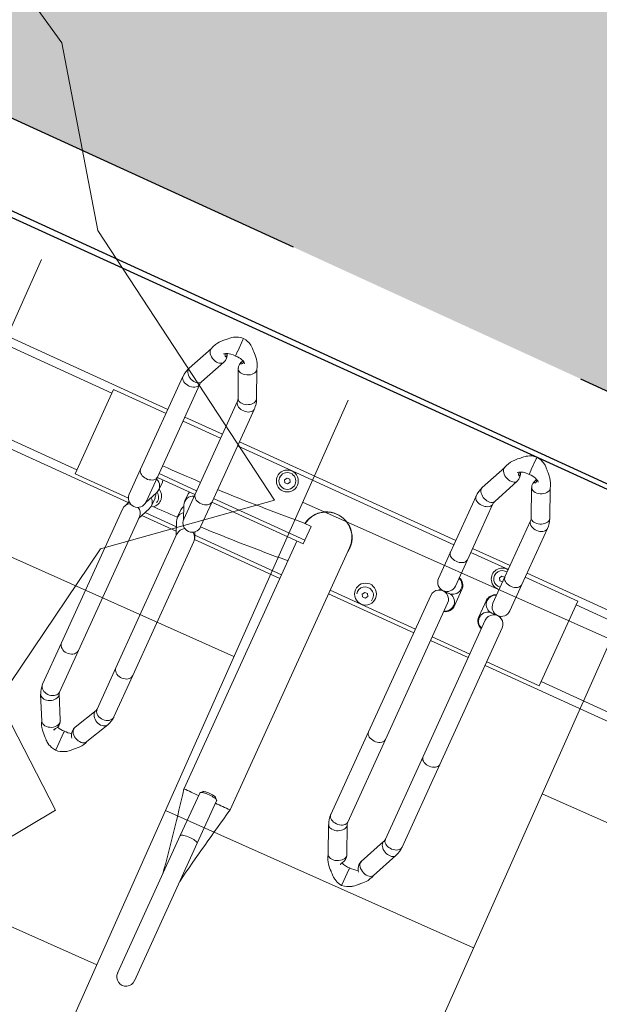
# Model space of a CAD drawing. Header units: metres. Extents: x 134157 to 138734, y 451157 to 455772.
# Tile 863 of 1056: x 136720.425 to 136721.112, y 454289.911 to 454291.078. Entities that reach past the tile are written whole.
import ezdxf
from ezdxf import colors
from ezdxf.entities.mleader import LeaderData, LeaderLine
from ezdxf.math import Vec2, Vec3

# ---------------------------------------------------------------- set-up
doc = ezdxf.new("R2010")
doc.units = ezdxf.units.M
doc.linetypes.add('HIDDEN__G5', pattern=[1.125, 0.75, -0.375])
doc.layers.add('-DR-alg-hulplijnen', color=210, linetype='Continuous', plot=False)
doc.layers.add('-DR-alg-hulplijnen aandachtspunten', color=210, linetype='Continuous', plot=False)
doc.layers.add('-DR-alg-hulplijnen kantverharding asflast nieuwe fietsstraat', color=7, linetype='Continuous', true_color=0xff9429, plot=False)
doc.layers.add('-DR-bs-boom', color=253, linetype='Continuous', lineweight=13)
doc.layers.add('-DR-nw-vh-arc-tegels 300x300x45', color=253, linetype='Continuous', lineweight=9)
doc.layers.add('-DR-nw-gr-arc-beplanting grote vakken', color=7, linetype='Continuous', true_color=0xabceb2)
doc.layers.add('-DR-nw-gr-arc-gras', color=7, linetype='Continuous', true_color=0xb5d5a4)
for name, color, linetype in [('-DR-nw-inr-fietsparkeren Tulip Traverse', 2, 'Continuous'), ('-DR-nw-vh-band 10x20 ob', 2, 'HIDDEN__G5'), ('-DR-nw-vh-kantverharding', 3, 'Continuous'), ('VELOPA-FIG15', 1, 'Continuous'), ('VELOPA-FIG25', 1, 'Continuous')]:
    doc.layers.add(name, color=color, linetype=linetype)
doc.layers.add('-DR-nw-vh-arc-asfalt fietsstraat rood', color=7, linetype='Continuous', lineweight=9, true_color=0xdfbfc7)
doc.styles.add('CE', font='txt', dxfattribs={"height": 1.8})
pattern_1 = [(115.335625, (136419.71802, 453326.2367), (-0.223681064, -0.105903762), [0.06, -0.187485]), (205.335625, (136419.71802, 453326.2367), (0.105903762, -0.223681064), [0.06, -0.187485])]

# ---------------------------------------------------------------- blocks, each defined once
blk = doc.blocks.new('Boom bestaand 1')
blk.add_lwpolyline([(-0.302546, -0.390675), (-0.292721, -0.388493), (-0.277985, -0.391766), (-0.252878, -0.387402), (-0.254831, -0.401558), (-0.247064, -0.41371), (-0.237271, -0.413035), (-0.23592, -0.423498), (-0.244025, -0.43295), (-0.223425, -0.444088), (-0.21836, -0.4397), (-0.210255, -0.440038), (-0.199111, -0.448814), (-0.189993, -0.444088), (-0.177836, -0.448476), (-0.163991, -0.450502)])
blk = doc.blocks.new('Tulip Traverse')
at = {"layer": 'VELOPA-FIG15', "color": 252, "linetype": 'Continuous', "lineweight": 9}
for p, q in [((1572.5, 50), (1427.5, 50)), ((2322.5, 50), (2177.5, 50)), ((1572.5, -50), (1427.5, -50)), ((2322.5, -50), (2177.5, -50))]:
    blk.add_line(p, q, dxfattribs=at)
at = {"layer": 'VELOPA-FIG15', "color": 252, "linetype": 'Continuous', "lineweight": 9, "flags": 128}
for points in [[(2038.7, 121.5), (2038.4, 120.9), (2037.6, 119.9), (2036.5, 119.2), (2035.2, 118.6), (2033.6, 118.3), (2031.9, 118.2), (2030.1, 118.4), (2028.2, 118.8), (2026.3, 119.4), (2024.5, 120.2), (2022.9, 121.3), (2021.4, 122.4), (2020.2, 123.7), (2019.2, 125.1), (2018.6, 126.4), (2018.2, 127.8), (2018.2, 129.1), (2018.6, 130.3)], [(2086.3, 121.5), (2086.6, 120.9), (2087.4, 119.9), (2088.5, 119.2), (2089.8, 118.6), (2091.4, 118.3), (2093.1, 118.2), (2094.9, 118.4), (2096.8, 118.8), (2098.7, 119.4), (2100.5, 120.2), (2102.1, 121.3), (2103.6, 122.4), (2104.8, 123.7), (2105.8, 125.1), (2106.4, 126.4), (2106.8, 127.8), (2106.8, 129.1), (2106.4, 130.3)], [(2038, 118.1), (2037.8, 116.8), (2037.3, 115.5), (2036.4, 114.4), (2035.3, 113.3), (2033.9, 112.4), (2032.2, 111.7), (2030.4, 111.2), (2028.5, 110.9), (2026.5, 110.9), (2024.6, 111), (2022.7, 111.4), (2020.9, 112.1), (2019.4, 112.9), (2018.1, 113.8), (2017.1, 115), (2016.4, 116.2), (2016, 117.4), (2016, 118.1)], [(2087, 118.1), (2087.2, 116.8), (2087.7, 115.5), (2088.6, 114.4), (2089.7, 113.3), (2091.1, 112.4), (2092.8, 111.7), (2094.6, 111.2), (2096.5, 110.9), (2098.5, 110.9), (2100.4, 111), (2102.3, 111.4), (2104.1, 112.1), (2105.6, 112.9), (2106.9, 113.8), (2107.9, 115), (2108.6, 116.2), (2109, 117.4), (2109, 118.1)], [(1663.7, 106), (1663.4, 105.5), (1662.6, 104.5), (1661.5, 103.7), (1660.2, 103.1), (1658.6, 102.8), (1656.9, 102.7), (1655.1, 102.8), (1653.2, 103.2), (1651.3, 103.8), (1649.5, 104.7), (1647.9, 105.7), (1646.4, 106.9), (1645.2, 108.2), (1644.2, 109.6), (1643.6, 111), (1643.2, 112.4), (1643.2, 113.7), (1643.6, 114.9), (1643.6, 115)], [(1711.3, 106), (1711.6, 105.5), (1712.4, 104.5), (1713.5, 103.7), (1714.8, 103.1), (1716.4, 102.8), (1718.1, 102.7), (1719.9, 102.8), (1721.8, 103.2), (1723.7, 103.8), (1725.5, 104.7), (1727.1, 105.7), (1728.6, 106.9), (1729.8, 108.2), (1730.8, 109.6), (1731.4, 111), (1731.8, 112.4), (1731.8, 113.7), (1731.4, 114.9), (1731.4, 115)], [(1663, 102.9), (1662.8, 101.6), (1662.3, 100.3), (1661.4, 99.1), (1660.3, 98), (1658.9, 97.1), (1657.2, 96.4), (1655.4, 95.8), (1653.5, 95.5), (1651.5, 95.5), (1649.6, 95.7), (1647.7, 96.1), (1645.9, 96.7), (1644.4, 97.5), (1643.1, 98.5), (1642.1, 99.7), (1641.4, 100.9), (1641, 102.2), (1641, 102.9)], [(1712, 102.9), (1712.2, 101.6), (1712.7, 100.3), (1713.6, 99.1), (1714.7, 98), (1716.1, 97.1), (1717.8, 96.4), (1719.6, 95.8), (1721.5, 95.5), (1723.5, 95.5), (1725.4, 95.7), (1727.3, 96.1), (1729.1, 96.7), (1730.6, 97.5), (1731.9, 98.5), (1732.9, 99.7), (1733.6, 100.9), (1734, 102.2), (1734, 102.9)], [(2038, 45.1), (2037.8, 43.9), (2037.3, 42.6), (2036.4, 41.4), (2035.3, 40.4), (2033.9, 39.5), (2032.2, 38.8), (2030.4, 38.3), (2028.5, 38), (2026.5, 37.9), (2024.6, 38.1), (2022.7, 38.5), (2020.9, 39.1), (2019.4, 39.9), (2018.1, 40.9), (2017.1, 42), (2016.4, 43.2), (2016, 44.5), (2016, 45.1)], [(2087, 45.1), (2087.2, 43.9), (2087.7, 42.6), (2088.6, 41.4), (2089.7, 40.4), (2091.1, 39.5), (2092.8, 38.8), (2094.6, 38.3), (2096.5, 38), (2098.5, 37.9), (2100.4, 38.1), (2102.3, 38.5), (2104.1, 39.1), (2105.6, 39.9), (2106.9, 40.9), (2107.9, 42), (2108.6, 43.2), (2109, 44.5), (2109, 45.1)], [(1663, -18.1), (1662.8, -19.4), (1662.3, -20.7), (1661.4, -21.9), (1660.3, -23), (1658.9, -23.9), (1657.2, -24.6), (1655.4, -25.2), (1653.5, -25.5), (1651.5, -25.5), (1649.6, -25.3), (1647.7, -24.9), (1645.9, -24.3), (1644.4, -23.5), (1643.1, -22.5), (1642.1, -21.3), (1641.4, -20.1), (1641, -18.8), (1641, -18.1)], [(1712, -18.1), (1712.2, -19.4), (1712.7, -20.7), (1713.6, -21.9), (1714.7, -23), (1716.1, -23.9), (1717.8, -24.6), (1719.6, -25.2), (1721.5, -25.5), (1723.5, -25.5), (1725.4, -25.3), (1727.3, -24.9), (1729.1, -24.3), (1730.6, -23.5), (1731.9, -22.5), (1732.9, -21.3), (1733.6, -20.1), (1734, -18.8), (1734, -18.1)], [(2038, -189), (2037.8, -190.3), (2037.3, -191.6), (2036.4, -192.7), (2035.3, -193.8), (2033.9, -194.7), (2032.2, -195.4), (2030.4, -196), (2028.5, -196.3), (2026.5, -196.3), (2024.6, -196.1), (2022.7, -195.7), (2020.9, -195.1), (2019.4, -194.3), (2018.1, -193.3), (2017.1, -192.2), (2016.4, -190.9), (2016, -189.6), (2016, -189)], [(2087, -189), (2087.2, -190.3), (2087.7, -191.6), (2088.6, -192.7), (2089.7, -193.8), (2091.1, -194.7), (2092.8, -195.4), (2094.6, -196), (2096.5, -196.3), (2098.5, -196.3), (2100.4, -196.1), (2102.3, -195.7), (2104.1, -195.1), (2105.6, -194.3), (2106.9, -193.3), (2107.9, -192.2), (2108.6, -190.9), (2109, -189.6), (2109, -189)], [(1663, -244.2), (1662.8, -245.7), (1662.3, -247.1), (1661.4, -248.5), (1660.3, -249.7), (1658.9, -250.7), (1657.2, -251.6), (1655.4, -252.1), (1653.5, -252.5), (1651.5, -252.5), (1649.6, -252.3), (1647.7, -251.9), (1645.9, -251.2), (1644.4, -250.2), (1643.1, -249.1), (1642.1, -247.8), (1641.4, -246.4), (1641, -244.9), (1641, -244.2)], [(1712, -244.2), (1712.2, -245.7), (1712.7, -247.1), (1713.6, -248.5), (1714.7, -249.7), (1716.1, -250.7), (1717.8, -251.6), (1719.6, -252.1), (1721.5, -252.5), (1723.5, -252.5), (1725.4, -252.3), (1727.3, -251.9), (1729.1, -251.2), (1730.6, -250.2), (1731.9, -249.1), (1732.9, -247.8), (1733.6, -246.4), (1734, -244.9), (1734, -244.2)], [(1663, -298.2), (1662.8, -299.7), (1662.3, -301.2), (1661.4, -302.5), (1660.3, -303.7), (1658.9, -304.8), (1657.2, -305.6), (1655.4, -306.2), (1653.5, -306.5), (1651.5, -306.6), (1649.6, -306.4), (1647.7, -305.9), (1645.9, -305.2), (1644.4, -304.3), (1643.1, -303.1), (1642.1, -301.8), (1641.4, -300.4), (1641, -299), (1641, -298.2)], [(1664.1, -302.7), (1663.9, -304.2), (1663.4, -305.8), (1662.6, -307.3), (1661.5, -308.7), (1660.2, -310.1), (1658.6, -311.2), (1656.9, -312.2), (1655.1, -312.9), (1653.2, -313.4), (1651.3, -313.6), (1649.5, -313.5), (1647.9, -313.1), (1646.4, -312.5), (1645.2, -311.6), (1644.2, -310.6), (1643.8, -309.9)], [(1663.5, -300), (1663.9, -301.2), (1664.1, -302.7)], [(1711.5, -300), (1711.1, -301.2), (1710.9, -302.7)], [(1710.9, -302.7), (1711.1, -304.2), (1711.6, -305.8), (1712.4, -307.3), (1713.5, -308.7), (1714.8, -310.1), (1716.4, -311.2), (1718.1, -312.2), (1719.9, -312.9), (1721.8, -313.4), (1723.7, -313.6), (1725.5, -313.5), (1727.1, -313.1), (1728.6, -312.5), (1729.8, -311.6), (1730.8, -310.6), (1731.2, -309.9)], [(1712, -298.2), (1712.2, -299.7), (1712.7, -301.2), (1713.6, -302.5), (1714.7, -303.7), (1716.1, -304.8), (1717.8, -305.6), (1719.6, -306.2), (1721.5, -306.5), (1723.5, -306.6), (1725.4, -306.4), (1727.3, -305.9), (1729.1, -305.2), (1730.6, -304.3), (1731.9, -303.1), (1732.9, -301.8), (1733.6, -300.4), (1734, -299), (1734, -298.2)], [(2038, -296.7), (2037.8, -298.1), (2037.3, -299.3), (2036.4, -300.5), (2035.3, -301.6), (2033.9, -302.5), (2032.2, -303.2), (2030.4, -303.7), (2028.5, -304), (2026.5, -304.1), (2024.6, -303.9), (2022.7, -303.5), (2020.9, -302.9), (2019.4, -302.1), (2018.1, -301.1), (2017.1, -299.9), (2016.4, -298.7), (2016, -297.4), (2016, -296.7)], [(2039.1, -301.9), (2038.9, -303.2), (2038.4, -304.6), (2037.6, -306), (2036.5, -307.3), (2035.2, -308.6), (2033.6, -309.7), (2031.9, -310.6), (2030.1, -311.4), (2028.2, -311.9), (2026.3, -312.1), (2024.5, -312.2), (2022.9, -312), (2021.4, -311.5), (2020.2, -310.8), (2019.2, -309.9), (2018.6, -308.9)], [(2038.7, -300), (2038.9, -300.6), (2039.1, -301.9)], [(2086.3, -300), (2086.1, -300.6), (2085.9, -301.9)], [(2085.9, -301.9), (2086.1, -303.2), (2086.6, -304.6), (2087.4, -306), (2088.5, -307.3), (2089.8, -308.6), (2091.4, -309.7), (2093.1, -310.6), (2094.9, -311.4), (2096.8, -311.9), (2098.7, -312.1), (2100.5, -312.2), (2102.1, -312), (2103.6, -311.5), (2104.8, -310.8), (2105.8, -309.9), (2106.4, -308.9)], [(2087, -296.7), (2087.2, -298.1), (2087.7, -299.3), (2088.6, -300.5), (2089.7, -301.6), (2091.1, -302.5), (2092.8, -303.2), (2094.6, -303.7), (2096.5, -304), (2098.5, -304.1), (2100.4, -303.9), (2102.3, -303.5), (2104.1, -302.9), (2105.6, -302.1), (2106.9, -301.1), (2107.9, -299.9), (2108.6, -298.7), (2109, -297.4), (2109, -296.7)], [(1875, -390.9), (1873, -391), (1871.1, -391.1), (1869.4, -391.3), (1867.8, -391.6), (1866.4, -391.9), (1865.3, -392.3), (1864.5, -392.8), (1864.1, -393.2), (1864, -393.6)], [(1886, -393.6), (1885.9, -393.2), (1885.5, -392.8), (1884.7, -392.3), (1883.6, -391.9), (1882.2, -391.6), (1880.6, -391.3), (1878.9, -391.1), (1877, -391), (1875, -390.9)]]:
    blk.add_lwpolyline(points, dxfattribs=at)
at = {"layer": 'VELOPA-FIG25', "color": 252, "linetype": 'Continuous', "lineweight": 9}
for p, q in [((2062.5, 188.4), (2062.5, 190)), ((2062.5, 188), (2062.5, 188.4)), ((2062.5, 174), (2062.5, 188)), ((1687.5, 172), (1687.5, 173.7)), ((1687.5, 171.6), (1687.5, 172)), ((1687.5, 157.2), (1687.5, 171.6)), ((2062.5, 174), (2062.5, 173.7)), ((2062.5, 173.7), (2062.5, 167.5)), ((1687.5, 157.2), (1687.5, 156.9)), ((1687.5, 156.9), (1687.5, 150.7)), ((2032.8, 163), (2018.6, 130.3)), ((2038.7, 121.5), (2053.1, 154.4)), ((2071.9, 154.4), (2086.3, 121.5)), ((2106.4, 130.3), (2092.2, 163)), ((1657.9, 147), (1643.6, 115)), ((1731.4, 115), (1717.1, 147)), ((1663.7, 106), (1678, 138.2)), ((1697, 138.2), (1711.3, 106)), ((2016, 118.1), (2016, 45.1)), ((2038, 45.1), (2038, 118.1)), ((2087, 118.1), (2087, 45.1)), ((2109, 45.1), (2109, 118.1)), ((1641, 102.9), (1641, -18.1)), ((1663, -18.1), (1663, 102.9)), ((1712, 102.9), (1712, -18.1)), ((1734, -18.1), (1734, 102.9)), ((1641, 60), (1359, 60)), ((1712, 60), (1663, 60)), ((2016, 60), (1734, 60)), ((2087, 60), (2038, 60)), ((2391, 60), (2109, 60)), ((1641, 54.7), (1572.5, 54.7)), ((1572.5, 54.7), (1572.5, -55.3)), ((1712, 54.7), (1663, 54.7)), ((2016, 54.7), (1734, 54.7)), ((2087, 54.7), (2038, 54.7)), ((2177.5, 54.7), (2109, 54.7)), ((2177.5, -55.3), (2177.5, 54.7)), ((1801.5, 41.5), (1803.3, 44.5)), ((1803.3, 38.5), (1801.5, 41.5)), ((1803.3, 44.5), (1806.7, 44.5)), ((1806.7, 38.5), (1803.3, 38.5)), ((1806.7, 44.5), (1808.5, 41.5)), ((1808.5, 41.5), (1806.7, 38.5)), ((2016, 45.1), (2016, 10.8)), ((2038, 10.8), (2038, 45.1)), ((2081.5, 41.5), (2083.3, 44.5)), ((2083.3, 38.5), (2081.5, 41.5)), ((2083.3, 44.5), (2086.7, 44.5)), ((2086.7, 38.5), (2083.3, 38.5)), ((2086.7, 44.5), (2087, 44)), ((2087, 39), (2086.7, 38.5)), ((2087, 45.1), (2087, 10.8)), ((2109, 10.8), (2109, 45.1)), ((1843, 4.2), (1853, 4.2)), ((1853, -13.7), (1853, 4.2)), ((2022.7, 0.6), (2022.7, -1.1)), ((2046.6, -10.8), (2046.6, 10.2)), ((2078.4, 10.2), (2078.4, -10.8)), ((2102.3, -1.1), (2102.3, 0.6)), ((1905.1, -341.2), (1905.1, -0.1)), ((2016, -11.3), (2016, -189)), ((2027, -0.3), (2034.5, -0.3)), ((2034.7, -0.3), (2034.5, -0.3)), ((2038, -189), (2038, -11.3)), ((2087, -11.3), (2087, -189)), ((2090.5, -0.3), (2090.3, -0.3)), ((2090.5, -0.3), (2098, -0.3)), ((2109, -189), (2109, -11.3)), ((1641, -18.1), (1641, -50.6)), ((1663, -13.7), (1712, -13.7)), ((1663, -50.6), (1663, -18.1)), ((1663, -18.6), (1712, -18.6)), ((1670.7, -31.3), (1670.7, -21.2)), ((1704.3, -21.2), (1704.3, -31.3)), ((1712, -18.1), (1712, -50.6)), ((1734, -13.7), (1853, -13.7)), ((1734, -50.6), (1734, -18.1)), ((1734, -18.6), (1853, -18.6)), ((1844.9, -18.6), (1844.9, -341.1)), ((1853, -13.7), (1853, -18.6)), ((1663, -51.2), (1669.8, -35.5)), ((1670.7, -52.2), (1670.7, -42.1)), ((1704.3, -42.1), (1704.3, -52.2)), ((1705.2, -35.5), (1712, -51.2)), ((1844.9, -44.5), (1843, -44.5)), ((1941.5, -43.5), (1943.3, -40.5)), ((1943.3, -46.5), (1941.5, -43.5)), ((1943.3, -40.5), (1946.7, -40.5)), ((1946.7, -46.5), (1943.3, -46.5)), ((1946.7, -40.5), (1948.5, -43.5)), ((1948.5, -43.5), (1946.7, -46.5)), ((1572.5, -55.3), (1642, -55.3)), ((1663, -72.1), (1669.8, -56.4)), ((1705.2, -56.4), (1712, -72.1)), ((1905.1, -55.3), (2016, -55.3)), ((2038, -55.3), (2087, -55.3)), ((2109, -55.3), (2177.5, -55.3)), ((1644, -60), (1359, -60)), ((1641, -69.9), (1641, -244.2)), ((1644.8, -58.9), (1641.9, -65.6)), ((1663, -244.2), (1663, -69.9)), ((1709.9, -67.3), (1665.1, -67.3)), ((1707.8, -62.4), (1667.2, -62.4)), ((1712, -69.9), (1712, -244.2)), ((1733.1, -65.6), (1730.2, -58.9)), ((1844.9, -62.4), (1731.7, -62.4)), ((1844.9, -67.3), (1733.7, -67.3)), ((1734, -244.2), (1734, -69.9)), ((2016, -60), (1905.1, -60)), ((2087, -60), (2038, -60)), ((2394, -60), (2109, -60)), ((2016, -189), (2016, -296.7)), ((2038, -296.7), (2038, -189)), ((2087, -189), (2087, -296.7)), ((2109, -296.7), (2109, -189)), ((1641, -244.2), (1641, -298.2)), ((1663, -298.2), (1663, -244.2)), ((1712, -244.2), (1712, -298.2)), ((1734, -298.2), (1734, -244.2)), ((1677.8, -328.3), (1663.5, -300)), ((1711.5, -300), (1697.2, -328.3)), ((2053.1, -332.4), (2038.7, -300)), ((2086.3, -300), (2071.9, -332.4)), ((1643.8, -309.9), (1658.2, -338.2)), ((1716.8, -338.2), (1731.2, -309.9)), ((2018.6, -308.9), (2032.9, -341.3)), ((2092.1, -341.3), (2106.4, -308.9)), ((1678.1, -329), (1677.9, -328.4)), ((1687.5, -339.9), (1687.5, -337.9)), ((1697.1, -328.4), (1696.9, -329.1)), ((1864, -338.1), (1864, -393.6)), ((1866.8, -335.1), (1864.3, -337.4)), ((1885.7, -337.4), (1883.2, -335.1)), ((1886, -393.6), (1886, -338.1)), ((2053.2, -332.7), (2053.1, -332.4)), ((2071.9, -332.4), (2071.8, -332.7)), ((1687.5, -339.9), (1687.5, -340.3)), ((1687.5, -356.6), (1687.5, -340.3)), ((2062.5, -346.7), (2062.5, -345)), ((2062.5, -346.7), (2062.5, -347.1)), ((2062.5, -361.4), (2062.5, -347.1)), ((1687.5, -357), (1687.5, -356.6)), ((1687.5, -363), (1687.5, -357)), ((2062.5, -361.7), (2062.5, -361.4)), ((2062.5, -367.9), (2062.5, -361.7)), ((1864, -393.6), (1864, -572.7)), ((1886, -393.6), (1886, -572.7))]:
    blk.add_line(p, q, dxfattribs=at)
at = {"layer": 'VELOPA-FIG25', "color": 252, "linetype": 'Continuous', "lineweight": 9, "flags": 128}
for points in [[(2062.5, 190), (2059.1, 189.5), (2056.3, 188.7), (2053.8, 187.6), (2052.1, 186.7), (2051, 186.1), (2050.5, 185.7), (2049.7, 185.2), (2048.1, 183.9), (2046.5, 182.3), (2045.9, 181.5), (2045.2, 180.9), (2043.9, 179.8), (2042.5, 178.5), (2040.2, 176.1), (2038, 173.6), (2036.6, 171.5), (2035.1, 169), (2033.7, 166), (2032.6, 162.3)], [(2092.4, 162.3), (2091.3, 166), (2089.9, 169), (2088.4, 171.5), (2087, 173.6), (2084.1, 176.9), (2082.5, 178.5), (2081.1, 179.8), (2080.4, 180.4), (2079.8, 180.9), (2079.1, 181.5), (2078.5, 182.3), (2076.9, 183.9), (2075.3, 185.2), (2074.2, 186), (2073.5, 186.4), (2072.4, 187), (2070.8, 187.8), (2068.7, 188.7), (2065.9, 189.5), (2062.5, 190)], [(1687.5, 173.7), (1684.2, 173.2), (1681.6, 172.5), (1679.7, 171.7), (1677.6, 170.8), (1676.1, 169.9), (1674.7, 168.9), (1672.8, 167.3), (1671.1, 165.5), (1670.4, 164.7), (1669.7, 164.2), (1668.2, 162.9), (1666.5, 161.2), (1663.2, 157.6), (1661.8, 155.7), (1660.3, 153.2), (1658.8, 150.1), (1657.6, 146.2)], [(1717.4, 146.2), (1716.2, 150.1), (1714.7, 153.2), (1713.2, 155.7), (1711.8, 157.6), (1708.5, 161.2), (1706.8, 162.9), (1705.3, 164.2), (1704.6, 164.7), (1703.9, 165.5), (1702.2, 167.3), (1700.3, 168.9), (1698.9, 169.9), (1697.4, 170.8), (1695.3, 171.7), (1693.4, 172.5), (1690.8, 173.2), (1687.5, 173.7)], [(2051.7, 165.8), (2052.2, 164.9), (2052.7, 163.8), (2053, 162.7), (2053, 162), (2052.9, 161.5), (2052.6, 161.3), (2052.1, 161.4), (2051.5, 161.9), (2051, 162.6), (2050.8, 163.7), (2050.7, 164.7), (2050.7, 165.2)], [(2062.5, 167.4), (2065.1, 167.6), (2067.4, 167.4), (2069.3, 167.1), (2070.8, 166.7), (2073.1, 165.9), (2075, 164.8), (2075.7, 164.2), (2076.1, 163.9), (2076.2, 163.8), (2076.2, 163.9)], [(2072, 162.2), (2072.1, 161.6), (2072.3, 161.4), (2072.8, 161.4), (2073.4, 161.7), (2074, 162.5), (2074.2, 163.6), (2074.3, 164.7), (2074.3, 165.2)], [(2032.7, 162.3), (2032.6, 161.4), (2032.8, 159.9), (2033.3, 158.4), (2034.3, 156.9), (2035.6, 155.5), (2037.2, 154.2), (2039, 153.1), (2041, 152.2), (2043, 151.6), (2045, 151.2), (2047, 151.1), (2048.8, 151.4), (2050.4, 151.9), (2051.7, 152.6), (2052.7, 153.6), (2053.1, 154.5)], [(2092.3, 162.3), (2092.5, 161.4), (2092.3, 159.9), (2091.7, 158.4), (2090.7, 156.9), (2089.4, 155.5), (2087.8, 154.2), (2086, 153.1), (2084, 152.2), (2082, 151.6), (2080, 151.2), (2078, 151.1), (2076.2, 151.4), (2074.6, 151.9), (2073.3, 152.6), (2072.3, 153.6), (2071.9, 154.5)], [(1657.7, 146.2), (1657.6, 145.2), (1657.8, 143.7), (1658.3, 142.2), (1659.3, 140.7), (1660.6, 139.3), (1662.2, 137.9), (1664, 136.8), (1666, 135.9), (1668, 135.3), (1670, 134.9), (1672, 134.9), (1673.8, 135.1), (1675.4, 135.7), (1676.7, 136.5), (1677.7, 137.5), (1678, 138.3)], [(1673.5, 147), (1673.5, 147), (1673.6, 147.1), (1674, 147.4), (1674.7, 147.9), (1675.6, 148.5), (1676.8, 149.1), (1678.2, 149.7), (1679.8, 150.1), (1681.8, 150.5), (1684.4, 150.8), (1687.5, 150.7)], [(1677, 149.2), (1677.2, 148.8), (1677.7, 147.7), (1678, 146.6), (1678, 145.8), (1677.9, 145.3), (1677.6, 145.1), (1677.1, 145.2), (1676.5, 145.6), (1676, 146.3), (1675.8, 147.3), (1675.7, 148.4), (1675.7, 148.5)], [(1687.5, 150.7), (1690.1, 150.8), (1692.4, 150.6), (1694.3, 150.4), (1695.8, 150), (1698.1, 149.2), (1700, 148.1), (1700.7, 147.6), (1701.1, 147.3), (1701.3, 147.2), (1701.3, 147.2)], [(1697, 146), (1697.1, 145.4), (1697.3, 145.1), (1697.8, 145.1), (1698.4, 145.4), (1699, 146.2), (1699.2, 147.3), (1699.3, 148.4), (1699.3, 148.5)], [(1717.3, 146.2), (1717.5, 145.2), (1717.3, 143.7), (1716.7, 142.2), (1715.7, 140.7), (1714.4, 139.3), (1712.8, 137.9), (1711, 136.8), (1709, 135.9), (1707, 135.3), (1705, 134.9), (1703, 134.9), (1701.2, 135.1), (1699.6, 135.7), (1698.3, 136.5), (1697.3, 137.5), (1697, 138.3)], [(1670.6, -21.2), (1670.7, -21.1), (1670.2, -18.6)], [(1704.4, -21.2), (1704.3, -21.1), (1704.8, -18.6)], [(1669.1, -37), (1670.1, -38.6), (1670.6, -42.1)], [(1705.9, -37), (1704.9, -38.6), (1704.4, -42.1)], [(1644.1, -60.4), (1643.9, -59.5), (1643.7, -57.8)], [(1658.1, -338), (1658.8, -340.4), (1660.2, -343.1), (1661.5, -345.1), (1662.6, -346.5), (1663.6, -347.8), (1665, -349.4), (1666.7, -351), (1668.5, -352.6), (1670, -354.2), (1671.3, -355.6), (1672.5, -356.8), (1673.4, -357.5), (1674.3, -358.2), (1675.6, -359.1), (1677.5, -360.2), (1679.4, -361), (1681.6, -361.8), (1684.4, -362.5), (1687.5, -363)], [(1658.2, -338.2), (1658.3, -338.5), (1659.3, -339.8), (1660.6, -340.8), (1662.2, -341.5), (1664, -341.9), (1666, -341.9), (1668, -341.6), (1670, -341), (1672, -340.2), (1673.8, -339), (1675.4, -337.6), (1676.7, -336.1), (1677.7, -334.4), (1678.3, -332.7), (1678.5, -331.1)], [(1678.5, -331.1), (1678.3, -329.5), (1677.8, -328.3)], [(1687.5, -363), (1690.4, -362.6), (1693, -361.9), (1695.1, -361.2), (1696.9, -360.4), (1698.8, -359.4), (1700.2, -358.6), (1701.2, -357.9), (1703.6, -355.8), (1705.4, -353.8), (1706.2, -352.9), (1707.2, -352), (1708.4, -351), (1709.7, -349.7), (1711.4, -347.8), (1713.5, -345.1), (1715, -342.8), (1716.3, -340.1), (1717, -338)], [(1696.6, -331.1), (1696.8, -329.5), (1697.2, -328.3)], [(1716.8, -338.2), (1716.7, -338.5), (1715.7, -339.8), (1714.4, -340.8), (1712.8, -341.5), (1711, -341.9), (1709, -341.9), (1707, -341.6), (1705, -341), (1703, -340.2), (1701.2, -339), (1699.6, -337.6), (1698.3, -336.1), (1697.3, -334.4), (1696.8, -332.7), (1696.6, -331.1)], [(1875, -335.4), (1873, -335.4), (1871.1, -335.6), (1869.4, -335.8), (1867.8, -336.1), (1866.4, -336.4), (1865.3, -336.8), (1864.5, -337.2), (1864.1, -337.7), (1864, -338.1)], [(1866.8, -335.1), (1866.9, -335), (1867.6, -334.6), (1868.7, -334.3), (1870, -334), (1871.5, -333.8), (1873.2, -333.6), (1875, -333.6)], [(1875, -333.6), (1876.8, -333.6), (1878.5, -333.8), (1880, -334), (1881.3, -334.3), (1882.4, -334.6), (1883.1, -335), (1883.2, -335.1)], [(1886, -338.1), (1885.9, -337.7), (1885.5, -337.2), (1884.7, -336.8), (1883.6, -336.4), (1882.2, -336.1), (1880.6, -335.8), (1878.9, -335.6), (1877, -335.4), (1875, -335.4)], [(2033, -341.3), (2033.3, -342), (2034.3, -343.1), (2035.6, -343.9), (2037.2, -344.4), (2039, -344.6), (2041, -344.6), (2043, -344.2), (2045, -343.6), (2047, -342.7), (2048.8, -341.5), (2050.4, -340.2), (2051.7, -338.8), (2052.7, -337.3), (2053.3, -335.8), (2053.5, -334.3)], [(2053.5, -334.3), (2053.3, -332.9), (2053, -332.4)], [(2071.7, -333.1), (2071.2, -335), (2071, -337.3), (2071.3, -339.4), (2071.8, -341.1), (2072.9, -343.5), (2073.4, -344.3), (2073.8, -344.9), (2074, -345.3), (2074, -345.3)], [(2071.6, -334.3), (2071.8, -332.9), (2072, -332.4)], [(2092, -341.3), (2091.7, -342), (2090.7, -343.1), (2089.4, -343.9), (2087.8, -344.4), (2086, -344.6), (2084, -344.6), (2082, -344.2), (2080, -343.6), (2078, -342.7), (2076.2, -341.5), (2074.6, -340.2), (2073.3, -338.8), (2072.3, -337.3), (2071.8, -335.8), (2071.6, -334.3)], [(1676.9, -339.6), (1676.6, -340.1), (1676, -341.1), (1675.8, -341.8), (1675.7, -342), (1675.7, -341.8), (1675.8, -341.3), (1675.8, -340.6)], [(2032.9, -341.1), (2033.7, -344), (2035.1, -347), (2036.6, -349.5), (2037.9, -351.4), (2040.9, -354.8), (2042.5, -356.4), (2044, -357.7), (2044.6, -358.3), (2045.2, -358.8), (2045.8, -359.4), (2046.5, -360.2), (2048.1, -361.8), (2049.7, -363.1), (2050.8, -363.9), (2051.5, -364.3), (2052.6, -364.9), (2054.2, -365.7), (2056.3, -366.6), (2059.1, -367.4), (2062.5, -367.9)], [(2052.3, -342.7), (2052.2, -342.9), (2051.6, -343.9), (2051, -345.1), (2050.8, -345.9), (2050.7, -346.2), (2050.7, -346.2)], [(2062.5, -367.9), (2065.9, -367.4), (2068.7, -366.6), (2071.2, -365.5), (2072.9, -364.7), (2074, -364), (2074.5, -363.6), (2075.3, -363.1), (2076.9, -361.8), (2078.5, -360.2), (2079.2, -359.4), (2079.8, -358.8), (2080.4, -358.3), (2081, -357.7), (2082.5, -356.4), (2084.1, -354.8), (2087.1, -351.4), (2088.5, -349.5), (2089.9, -347), (2091.3, -344), (2092.1, -341.1)]]:
    blk.add_lwpolyline(points, dxfattribs=at)
at = {"layer": 'VELOPA-FIG25', "color": 252, "linetype": 'Continuous', "lineweight": 9}
for centre, radius in [((1805, 41.5), 13), ((1805, 41.5), 10), ((1945, -42), 13)]:
    blk.add_circle(centre, radius, dxfattribs=at)
for centre, radius, start, end in [((2060, 149.1), 18.5, 82.1098, 127.3763), ((2041.7, 159), 12.3, 338.4965, 33.8595), ((2081.6, 158.8), 10.6, 147.1944, 204.338), ((2079.5, 161.4), 7.59, 145.2636, 174.2273), ((1666.8, 142.9), 12.2, 337.8622, 31.5539), ((1706.5, 142.7), 10.6, 146.3887, 204.8404), ((1703.7, 145.5), 6.81, 146.8802, 175.2459), ((2046.4, 118), 30.4, 156.2888, 179.9028), ((2078.5, 118), 30.5, 0.1365, 23.6714), ((2046.4, 118), 8.35, 155.776, 179.712), ((2078.5, 118), 8.54, 0.5484, 23.9635), ((1670.6, 102.9), 29.6, 155.7874, 179.892), ((1670.6, 102.9), 7.55, 155.1688, 179.6491), ((1704.3, 102.8), 7.74, 0.6594, 24.5226), ((1704.3, 102.8), 29.7, 0.1509, 24.1698), ((2085, 41.5), 13, 81.1456, 278.8544), ((2085, 41.5), 10, 78.4571, 281.5429), ((1875, -0.3), 30.5, 351.3116, 171.5322), ((1875, 0), 30.1, 359.7684, 171.8778), ((2034.6, 10.7), 11, 269.9038, 72.1385), ((2034.7, 10.2), 12, 0, 73.7845), ((2090.4, 10.2), 12, 106.2055, 180), ((2090.4, 10.7), 11, 107.8615, 270.0962), ((1651.8, 2374.2), 2377.6, 271.9815, 274.6127), ((2027, 10.8), 11, 180, 0), ((2098, 10.8), 11, 180, 0), ((1643.9, 2582.8), 2586.4, 270.4234, 271.5091), ((2027, -11.3), 11, 0, 180), ((2034.7, -11.2), 11, 287.5241, 90.0274), ((2034.7, -10.8), 12, 286.2155, 0), ((2090.4, -10.8), 12, 180, 253.7945), ((2090.3, -11.2), 11, 89.9726, 252.4759), ((2098, -11.3), 11, 0, 180), ((1659.9, -31.2), 10.8, 336.6466, 73.2244), ((1715.1, -31.2), 10.8, 106.7755, 203.3535), ((1665, -43.5), 10, 344.534, 60), ((1665, -42), 13, 308.5211, 64.2094), ((1945, -43.5), 10, 60, 195.466), ((1945, -43.5), 10, 344.534, 60), ((1660, -52.2), 10.6, 336.4237, 53.9238), ((1715, -52.2), 10.6, 126.076, 203.5764), ((1651.8, 2325.5), 2377.7, 271.9815, 274.6127), ((1652, -50.6), 11, 180, 0), ((1643.9, 2532.4), 2584.8, 270.5924, 271.3341), ((1723, -50.6), 11, 180, 0), ((1651.8, -69.9), 10.8, 117.2719, 179.8327), ((1652.2, -69.9), 10.8, 0.2842, 62.6114), ((1722.8, -69.9), 10.8, 117.3884, 179.716), ((1723.2, -69.9), 10.8, 0.1678, 62.7278), ((1666.8, -298.1), 25.8, 180.2353, 207.0875), ((1667, -298.1), 3.97, 181.9954, 208.124), ((1708.1, -298.1), 3.91, 331.6822, 358.1984), ((1708.3, -298.1), 25.7, 332.8594, 359.8176), ((2046, -296.7), 29.9, 180.1465, 204.0079), ((2046, -296.7), 8, 180.6237, 204.3373), ((2079.2, -296.7), 7.81, 335.3701, 359.669), ((2079.2, -296.7), 29.8, 335.9495, 359.8966), ((1669.3, -333.5), 9.75, 321.0803, 23.2663), ((1684.6, -315.5), 22.6, 253.7086, 277.3993), ((1690.4, -314.6), 23.4, 262.9442, 285.5691), ((1708.2, -333.6), 12.2, 160.5617, 222.1983), ((2043.8, -337), 10.2, 326.0065, 22.3686), ((-808.8, -892.8), 2710.3, 9.5498, 11.7414), ((1859.7, 230.5), 571.9, 268.5109, 270.4289), ((4612.5, -902.9), 2765, 168.2804, 170.4286), ((1891, 146.7), 488.2, 269.4088, 271.6564), ((2059.8, -326.1), 19.1, 245.4192, 277.9826), ((2064.9, -324.6), 20.6, 263.2008, 292.8484), ((1875, -572.7), 11, 179.0854, 0.9146)]:
    blk.add_arc(centre, radius, start, end, dxfattribs=at)
blk = doc.blocks.new('Tulip fietsenrek rail')
at = {"layer": '-DR-alg-hulplijnen'}
blk.add_lwpolyline([(3150, -1935), (3150, -10), (150, -10), (150, -1935)], close=True, dxfattribs=at)
at = {"layer": 'VELOPA-FIG15'}
blk.add_blockref('Tulip Traverse', (150, -200), dxfattribs=at)

msp = doc.modelspace()

# ---------------------------------------------------------------- hatches: boundary and pattern name
at = {"layer": '-DR-nw-gr-arc-beplanting grote vakken'}
h = msp.add_hatch(color=256, dxfattribs=at)
h.dxf.hatch_style = 1
h.paths.add_polyline_path([(136723.332, 454305.7854), (136720.7108, 454299.9138), (136717.3433, 454292.3704), (136716.5484, 454290.5897), (136718.1664, 454289.8468), (136718.9805, 454291.6199), (136725.5709, 454288.5988), (136727.6809, 454287.6316), (136726.889, 454285.9069), (136729.73, 454285.9067), (136734.61, 454300.6677)])
at = {"layer": '-DR-nw-gr-arc-gras', "transparency": 33554687}
h = msp.add_hatch(dxfattribs=at)
h.set_pattern_fill('AGR-BOLLEN', color=256, scale=0.1, pattern_type=2)
h.set_pattern_definition(pattern_1)
edge = h.paths.add_edge_path()
edge.add_arc((-7000776.8095, 3043164.5676), 7592527.9974, 340.05675056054, 340.05722562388)
edge.add_line((136455.7816, 453494.2543), (136455.1236, 453494.4934))
edge.add_arc((380495.2224, 364992.5484), 259592.3036, 160.066656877, 160.080445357)
edge.add_line((136433.8323, 453435.7615), (136433.8135, 453435.7683))
edge.add_line((136433.8135, 453435.7683), (136432.1795, 453431.2551))
edge.add_line((136432.1795, 453431.2551), (136432.1983, 453431.2483))
edge.add_line((136432.1983, 453431.2483), (136431.6776, 453429.8696))
edge.add_line((136431.6776, 453429.8696), (136432.3364, 453429.6312))
edge.add_line((136432.3364, 453429.6312), (136434.3093, 453435.0766))
h = msp.add_hatch(dxfattribs=at)
h.set_pattern_fill('AGR-BOLLEN', color=256, scale=0.1, pattern_type=2)
h.set_pattern_definition(pattern_1)
edge = h.paths.add_edge_path()
edge.add_line((136644.2753, 454017.4218), (136643.9351, 454016.4815))
edge.add_line((136643.9351, 454016.4815), (136643.8839, 454016.3403))
edge.add_line((136643.8839, 454016.3403), (136644.5422, 454016.1017))
edge.add_arc((1711333.9831, -116117.4265), 1674723.5818, 160.0956720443, 160.0966573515, ccw=False)
edge.add_line((136654.3469, 454043.1813), (136653.6889, 454043.4199))
edge.add_line((136653.6889, 454043.4199), (136653.6378, 454043.279))
edge.add_line((136653.6378, 454043.279), (136653.2975, 454042.3387))
edge.add_line((136653.2975, 454042.3387), (136644.2753, 454017.4218))
at = {"layer": '-DR-nw-vh-arc-asfalt fietsstraat rood', "transparency": 33554687}
h = msp.add_hatch(color=256, dxfattribs=at)
h.dxf.hatch_style = 1
edge = h.paths.add_edge_path()
edge.add_line((136621.1192, 453955.2347), (136699.2196, 454170.9218))
edge.add_arc((132463.7409, 455704.591), 4504.6, 340.0946501, 342.4755034)
edge.add_line((136759.2747, 454348.195), (136783.3161, 454424.3311))
edge.add_line((136783.3161, 454424.3311), (136779.3111, 454425.5958))
edge.add_line((136779.3111, 454425.5958), (136755.2697, 454349.4597))
edge.add_arc((132463.7409, 455704.591), 4500.4, 340.0946501, 342.4755034, ccw=False)
edge.add_line((136695.2705, 454172.3518), (136617.1701, 453956.6646))
edge.add_line((136617.1701, 453956.6646), (136621.1192, 453955.2347))
at = {"layer": '-DR-nw-vh-arc-tegels 300x300x45'}
h = msp.add_hatch(dxfattribs=at)
h.set_pattern_fill('AVH-TEGEL_200X200_HALFST', color=256, scale=2, angle=156, pattern_type=2)
h.set_pattern_definition([(156, (1.8467, -0.8534), (-0.44676551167, -0.0200144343), [0.4, -0.4]), (246, (1.8467, -0.8534), (0.36541818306, -0.16269465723), [])])
h.paths.add_polyline_path([(136726.7316, 454285.8039), (136727.3642, 454287.6261), (136719.1921, 454291.3711), (136718.3969, 454289.6309)])

# ---------------------------------------------------------------- linework, layer by layer
at = {"layer": '-DR-alg-hulplijnen kantverharding asflast nieuwe fietsstraat'}
for points in [[(136782.1872, 454454.7184), (136782.7811, 454444.4883, -0.091214), (136782.1102, 454439.1022), (136779.3722, 454430.4312, 0.080612), (136779.1407, 454428.8462), (136779.1651, 454427.3139, -0.080612), (136778.9337, 454425.7289), (136779.3111, 454425.5958), (136755.2697, 454349.4597, -0.010389), (136695.2705, 454172.3518), (136617.1701, 453956.6646), (136616.794, 453956.8008, -0.016644), (136615.5575, 453953.7113), (136612.5988, 453946.9774)], [(136782.1872, 454454.7184), (136782.7811, 454444.4883, -0.091214), (136782.1102, 454439.1022), (136779.3722, 454430.4312, 0.080612), (136779.1407, 454428.8462), (136779.1651, 454427.3139, -0.080612), (136778.9337, 454425.7289), (136779.3111, 454425.5958), (136755.2697, 454349.4597, -0.010389), (136695.2705, 454172.3518), (136617.1701, 453956.6646), (136616.794, 453956.8008, -0.016644), (136615.5575, 453953.7113), (136612.5988, 453946.9774)], [(136795.3186, 454446.8928, -0.11334), (136791.4409, 454440.3456), (136791.3771, 454440.2781, 0.112567), (136788.0051, 454434.5238), (136786.0473, 454428.3234, -0.080612), (136785.3265, 454426.8929), (136784.4184, 454425.6411, 0.080611), (136783.6976, 454424.2106), (136783.3161, 454424.3311), (136759.2747, 454348.195, -0.010389), (136699.2196, 454170.9218), (136621.1192, 453955.2347), (136621.4953, 453955.0985, 0.016644), (136620.467, 453951.9335), (136618.8898, 453946.4661, -0.016644)], [(136795.3186, 454446.8928, -0.11334), (136791.4409, 454440.3456), (136791.3771, 454440.2781, 0.112567), (136788.0051, 454434.5238), (136786.0473, 454428.3234, -0.080612), (136785.3265, 454426.8929), (136784.4184, 454425.6411, 0.080611), (136783.6976, 454424.2106), (136783.3161, 454424.3311), (136759.2747, 454348.195, -0.010389), (136699.2196, 454170.9218), (136621.1192, 453955.2347), (136621.4953, 453955.0985, 0.016644), (136620.467, 453951.9335), (136618.8898, 453946.4661, -0.016644)]]:
    msp.add_lwpolyline(points, format="xyb", dxfattribs=at)
at = {"layer": '-DR-nw-vh-band 10x20 ob', "flags": 128}
msp.add_lwpolyline([(136729.73, 454285.9067), (136732.2552, 454293.5261), (136734.61, 454300.6677), (136723.332, 454305.7854), (136716.5484, 454290.5897), (136718.1664, 454289.8468), (136718.9805, 454291.6199), (136727.6809, 454287.6316), (136726.889, 454285.9069)], dxfattribs=at)
at = {"layer": '-DR-nw-vh-kantverharding'}
for points in [[(136616.794, 453956.8008), (136617.1701, 453956.6646), (136695.2705, 454172.3518, 0.010389), (136755.2697, 454349.4597), (136779.3111, 454425.5958)], [(136783.8944, 454424.7311, 0.447201), (136784.2009, 454424.0517), (136785.5094, 454423.6385, -0.414203), (136785.7051, 454423.262), (136774.1273, 454386.5966, -0.414214), (136773.7509, 454386.4009), (136772.4159, 454386.8225, 0.414214), (136771.7885, 454386.4962), (136771.2164, 454384.6844, 0.414214), (136771.5427, 454384.0571), (136772.8777, 454383.6355, -0.414214), (136773.0734, 454383.2591), (136764.8079, 454357.0831, -0.414214), (136764.4314, 454356.8873), (136763.0964, 454357.3089, 0.414214), (136762.4691, 454356.9827), (136759.6562, 454348.0746, -0.010389), (136699.5957, 454170.7856), (136621.4953, 453955.0985, 0.016644), (136620.467, 453951.9335), (136618.8898, 453946.4661, -0.016644)], [(136621.4953, 453955.0985), (136621.1192, 453955.2347), (136699.2196, 454170.9218, 0.010389), (136759.2747, 454348.195), (136783.3161, 454424.3311)]]:
    msp.add_lwpolyline(points, format="xyb", dxfattribs=at)
msp.add_lwpolyline([(136729.7943, 454285.7867, 0.000875), (136734.7325, 454300.7219), (136723.2817, 454305.918), (136716.4167, 454290.5401), (136718.2155, 454289.7142), (136719.0297, 454291.4873), (136727.5482, 454287.5824), (136726.7316, 454285.8039), (136726.7684, 454285.787)], format="xyb", close=True, dxfattribs=at)

# ---------------------------------------------------------------- block references
at = {"layer": '-DR-bs-boom', "xscale": 15, "yscale": 15, "rotation": 293.3958673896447}
msp.add_blockref('Boom bestaand 1', (136727.567, 454289.335), dxfattribs=at)
at = {"layer": '-DR-nw-inr-fietsparkeren Tulip Traverse', "xscale": 0.0009999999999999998, "yscale": 0.0009999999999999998, "zscale": 0.0009999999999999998, "rotation": 335.4783554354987}
msp.add_blockref('Tulip fietsenrek rail', (136719.0297, 454291.4873), dxfattribs=at)

# ---------------------------------------------------------------- leaders
at = {"layer": '-DR-alg-hulplijnen aandachtspunten'}
ml = msp.add_multileader_mtext('Standard', dxfattribs=at)
ml.set_content('Groenvakken sluiten aan op inrit voertuigen. \\P- voorstel om bandenlangs langs rijweg 12x25 te maken en stellen in beton ', color=7, style='CE')
ml.set_leader_properties(color=256, linetype='ByLayer', lineweight=-1)
ml.build(insert=Vec2(0, 0))
ml.multileader.update_dxf_attribs({"text_left_attachment_type": 5, "text_right_attachment_type": 5, "dogleg_length": 70.9046, "arrow_head_size": 0.5, "scale": 0.2})
ctx = ml.context
ctx.base_point, ctx.scale, ctx.char_height, ctx.arrow_head_size, ctx.landing_gap_size, ctx.plane_origin, ctx.plane_x_axis, ctx.plane_y_axis = Vec3(136684.8506, 454250.206), 0.2, 0.8, 0.5, 0.04, Vec3(136721.7469, 454285.6359), Vec3(0.33651, 0.94168), Vec3(-0.94168, 0.33651)
ctx.left_attachment, ctx.right_attachment = 5, 5
notes = []
notes.append((ctx, [(1, (1, 1, 0), (136697.6646, 454286.0644), (-0.33651, -0.94168), 0.8587, [(0, [(136722.4116, 454290.047)], 0, [])])]))
ctx.mtext.insert, ctx.mtext.text_direction, ctx.mtext.rotation, ctx.mtext.flow_direction = Vec3(136682.6046, 454251.0511), Vec3(0.33651, 0.94168), 1.227588, 5
for ctx, leaders in notes:
    for number, flags, end, landing, length, lines in leaders:
        leader = LeaderData()
        leader.index, (leader.has_last_leader_line, leader.has_dogleg_vector, leader.attachment_direction) = number, flags
        leader.last_leader_point, leader.dogleg_vector, leader.dogleg_length = Vec3(end), Vec3(landing), length
        for number, points, colour, breaks in lines:
            line = LeaderLine()
            line.index, line.vertices, line.color, line.breaks = number, Vec3.list(points), colors.encode_raw_color(colour), breaks
            leader.lines.append(line)
        ctx.leaders.append(leader)

doc.saveas('drawing.dxf')
